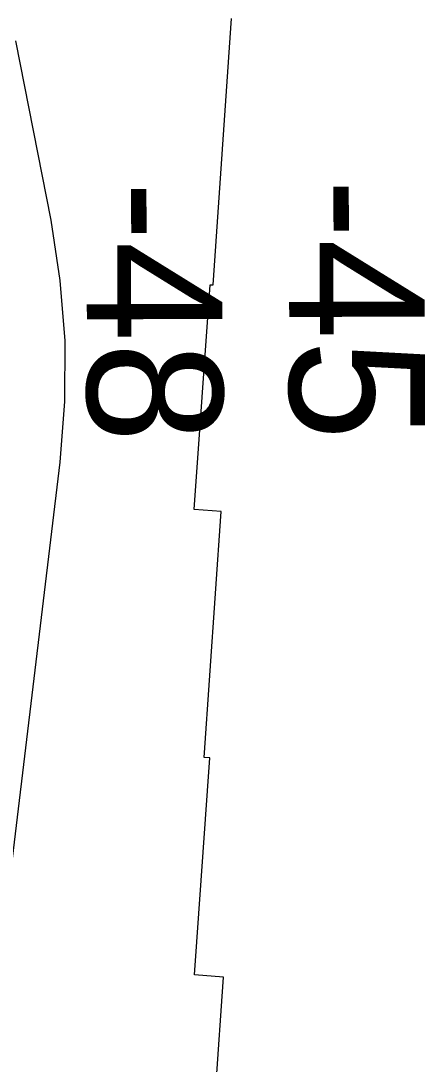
# Model space of a CAD drawing. Extents: x 3313447 to 3351316, y 703786 to 729172.
# Drawn here: x 3322995 to 3323195, y 718489 to 719004 of the extents above; entities that cross this region are included whole.
import ezdxf

# ---------------------------------------------------------------- set-up
doc = ezdxf.new("R2010")
doc.units = 0
for name, color, linetype in [('V-RIVR-RANG', 7, 'Continuous'), ('V-RRAP-RVMT', 7, 'Continuous'), ('V-TOPO-MAJR', 7, 'Continuous')]:
    doc.layers.add(name, color=color, linetype=linetype)

msp = doc.modelspace()

# ---------------------------------------------------------------- linework, layer by layer
at = {"layer": 'V-RRAP-RVMT'}
for p, q in [((3323089.81, 718873.7), (3323099.02, 719005.38)), ((3323080.57, 718762.67), (3323088.34, 718873.8)), ((3323088.34, 718873.8), (3323089.81, 718873.7)), ((3323093.91, 718761.74), (3323080.57, 718762.67)), ((3323085.42, 718640.23), (3323093.91, 718761.74)), ((3323080.72, 718532.67), (3323088.23, 718640.04)), ((3323088.23, 718640.04), (3323085.42, 718640.23)), ((3323094.99, 718531.67), (3323080.72, 718532.67)), ((3323086.85, 718415.22), (3323094.99, 718531.67))]:
    msp.add_line(p, q, dxfattribs=at)
at = {"layer": 'V-TOPO-MAJR'}
msp.add_lwpolyline([(3322983.83, 718533.93), (3323014.31, 718786.13), (3323016.5, 718816.15), (3323016.8, 718846.09), (3323014.27, 718875.93), (3323009.85, 718905.7), (3322992.36, 718994.3)], dxfattribs=at)

# ---------------------------------------------------------------- texts
at = {"layer": 'V-RIVR-RANG'}
for s, p in [('-48', (3323027.22, 718925.06)), ('-45', (3323127.22, 718926.22))]:
    msp.add_text(s, height=67, rotation=270.202, dxfattribs=at).set_placement(p)

doc.saveas('drawing.dxf')
